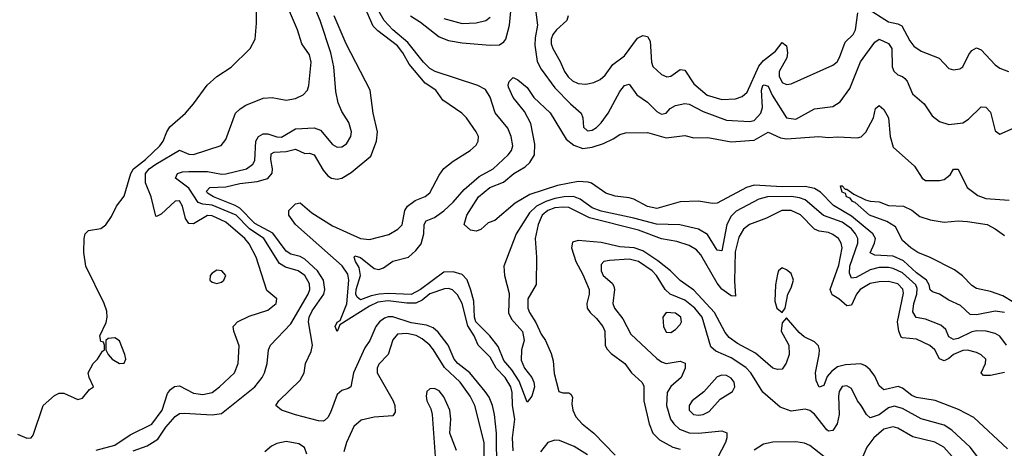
# Model space of a CAD drawing. Header units: inches. Extents: x 1603819 to 1745079, y 385938 to 533966.
# Tile 386 of 561: x 1703500 to 1707750, y 446665 to 448514. Entities that reach past the tile are written whole.
import ezdxf

# ---------------------------------------------------------------- set-up
doc = ezdxf.new("R2010")
doc.units = ezdxf.units.IN
doc.header["$MEASUREMENT"] = 0
doc.layers.add('B7404', color=7, linetype='Continuous')

msp = doc.modelspace()

# ---------------------------------------------------------------- linework, layer by layer
at = {"layer": 'B7404', "color": 5}
for points, elevation in [([(1703990, 446653.5), (1704050, 446675.1), (1704095.7, 446704.3), (1704130, 446755.5), (1704170, 446802.3), (1704190, 446814.3), (1704210, 446816.8), (1704330, 446809.1), (1704370, 446815.6), (1704514.2, 446930), (1704546.5, 446970), (1704555.9, 446990), (1704567.3, 447030), (1704574.2, 447090), (1704582.5, 447110), (1704670, 447201.6), (1704745, 447330), (1704751.5, 447350), (1704750, 447375), (1704730.3, 447410), (1704702.2, 447430), (1704646.4, 447446.4), (1704621.3, 447461.3), (1704552.9, 447570), (1704492.1, 447612.1), (1704433.3, 447670), (1704330, 447714.1), (1704290, 447717.8), (1704270, 447724.4), (1704230, 447786.5), (1704172.8, 447830), (1704180.2, 447850), (1704201.9, 447858.1), (1704230, 447859.5), (1704310, 447858.2), (1704370, 447847.7), (1704390, 447848.4), (1704478.2, 447870), (1704505.6, 447890), (1704514, 447906), (1704518.8, 447990), (1704530, 448010.2), (1704550, 448020.9), (1704570, 448021.9), (1704610, 448008.7), (1704630, 448007.6), (1704690, 448042.9), (1704770, 448047.5), (1704797.5, 448037.5), (1704850, 447974.7), (1704870, 447963.5), (1704890, 447964.6), (1704910, 447978.4), (1704929.1, 448010), (1704931.1, 448030), (1704919.9, 448070), (1704890, 448118), (1704874.3, 448154.3), (1704863.5, 448203.5), (1704855.3, 448310), (1704843, 448370), (1704796.2, 448510), (1704721.8, 448690)], 440), ([(1703490, 446725.3), (1703530, 446708), (1703549.6, 446710.4), (1703557.8, 446722.2), (1703600.5, 446850), (1703650, 446892.7), (1703670, 446903), (1703690, 446903), (1703750, 446874.8), (1703770, 446881), (1703801.5, 446918.5), (1703818, 446930), (1703799, 446970), (1703795.3, 446990), (1703817.2, 447030), (1703836, 447050), (1703856.4, 447083.6), (1703866, 447090), (1703866, 447110), (1703862, 447122), (1703850, 447126), (1703846, 447150), (1703872.2, 447207.8), (1703877.2, 447230), (1703876.1, 447256.1), (1703864.7, 447290), (1703785.4, 447450), (1703775.8, 447510), (1703777.6, 447570), (1703782.9, 447590), (1703796.2, 447603.8), (1703850, 447612.4), (1703870.9, 447629.1), (1703895.3, 447664.7), (1703917.7, 447710), (1703950, 447752), (1703978.9, 447850), (1703990.9, 447870), (1704043, 447910), (1704104.1, 447970), (1704119, 447990), (1704134.2, 448030), (1704148.2, 448051.8), (1704215, 448110), (1704250, 448150.3), (1704308.4, 448231.6), (1704351.1, 448268.9), (1704411.7, 448308.3), (1704494.7, 448390), (1704515.4, 448430), (1704521.1, 448498.9), (1704520.3, 448630)], 480), ([(1705721.5, 448590), (1705735.3, 448490), (1705724.2, 448435.8), (1705723.4, 448403.4), (1705733.6, 448333.6), (1705750, 448299.8), (1705810, 448219.8), (1705877, 448150), (1705922.7, 448110), (1705930.2, 448090), (1705933, 448050), (1705950, 448033.8), (1705970, 448036.8), (1705990, 448048.1), (1706010, 448069.3), (1706039.9, 448110), (1706090, 448204), (1706110, 448229.2), (1706130, 448235.3), (1706163.9, 448190), (1706210, 448157.2), (1706250, 448117.3), (1706270, 448106.1), (1706290, 448110.2), (1706307.7, 448130), (1706330, 448143.9), (1706370, 448152.3), (1706390, 448148.6), (1706450, 448117), (1706550, 448079.6), (1706650, 448074.4), (1706670, 448079.3), (1706698.4, 448110), (1706705.4, 448134.6), (1706702.1, 448210), (1706707.9, 448230), (1706712.9, 448232.9), (1706730, 448227.5), (1706747.5, 448187.5), (1706810, 448090.2), (1706850, 448084.5), (1706930, 448129.5), (1707010, 448139.7), (1707040.7, 448159.3), (1707083, 448217), (1707128.6, 448331.4), (1707190, 448416.5), (1707210, 448429.2), (1707250, 448410.8), (1707264.1, 448390), (1707264.8, 448310), (1707272.3, 448292.3), (1707290, 448276.3), (1707310, 448269.3), (1707320.2, 448260.2), (1707330, 448248.9), (1707353.6, 448193.6), (1707403.7, 448150), (1707438.7, 448098.7), (1707470, 448074), (1707510, 448062), (1707570, 448068.5), (1707595, 448085), (1707650, 448138.3), (1707670, 448136.5), (1707690, 448114.9), (1707710, 448034), (1707730, 448019.5), (1707792.5, 448047.5)], 360), ([(1703830, 446656.8), (1703910, 446677.7), (1703976.5, 446723.5), (1704070, 446768.4), (1704115.2, 446830), (1704138.1, 446901.9), (1704150, 446917.8), (1704168.4, 446931.6), (1704190, 446934), (1704250, 446903.1), (1704290, 446896.9), (1704330, 446905.7), (1704362.2, 446930), (1704426.2, 446990), (1704442.6, 447030), (1704447.4, 447107.4), (1704423.5, 447170), (1704421.6, 447190), (1704424.9, 447195.1), (1704439.5, 447210), (1704490, 447235), (1704570, 447260.3), (1704607, 447290), (1704609.2, 447310), (1704565.8, 447345.8), (1704520.4, 447490), (1704490, 447547.3), (1704470.9, 447570), (1704390, 447640.6), (1704330, 447668), (1704310, 447668.8), (1704250, 447633.7), (1704230, 447634.2), (1704215.8, 447655.8), (1704202.9, 447710), (1704190, 447732.7), (1704170, 447730.7), (1704110, 447674.7), (1704090, 447664.7), (1704086.7, 447666.7), (1704066.7, 447750), (1704043.1, 447810), (1704042.1, 447850), (1704058.1, 447870), (1704086.7, 447890), (1704190, 447950.7), (1704230, 447933.7), (1704250, 447932.6), (1704368.9, 447971.1), (1704390, 447996.3), (1704431.6, 448110), (1704450.8, 448129.2), (1704475.5, 448144.5), (1704550, 448175.2), (1704590, 448177.5), (1704650, 448167.2), (1704690, 448174.3), (1704723.1, 448190), (1704741.2, 448210), (1704747.2, 448230), (1704757.8, 448330), (1704750, 448362), (1704717.2, 448410), (1704698.1, 448470), (1704656.1, 448570)], 460), ([(1705630, 446654.3), (1705626.4, 446710), (1705637.2, 446790), (1705626.1, 446850), (1705625.7, 446905.7), (1705619.3, 446930), (1705594.8, 446970), (1705555.7, 447010), (1705530, 447057.8), (1705478.3, 447110), (1705461.5, 447150), (1705433.3, 447193.3), (1705410, 447289.8), (1705390, 447326.3), (1705367.7, 447347.7), (1705350, 447354.5), (1705333, 447353), (1705270, 447331.3), (1705236.4, 447303.6), (1705208.8, 447291.2), (1705170, 447290.5), (1705090, 447301), (1705045.4, 447294.6), (1705010, 447278.4), (1704882, 447198), (1704870, 447168.3), (1704860.8, 447190), (1704870, 447208.4), (1704883.4, 447216.6), (1704912, 447288), (1704920.4, 447390), (1704915.8, 447415.8), (1704892.1, 447452.1), (1704690.4, 447630), (1704661.1, 447670), (1704661.6, 447690), (1704670, 447699.8), (1704690, 447719.4), (1704710, 447723), (1704760.4, 447680.4), (1704850, 447624.5), (1704970, 447570.1), (1705010, 447565.6), (1705092.7, 447587.3), (1705131.6, 447610), (1705150, 447628.4), (1705161.7, 447690), (1705173.8, 447710), (1705205.9, 447734.1), (1705250, 447750.9), (1705270, 447766.2), (1705310, 447843.1), (1705330, 447872.4), (1705370, 447903.9), (1705444.7, 447950), (1705470, 447972.7), (1705479.2, 447990), (1705479.8, 448010), (1705470.6, 448030), (1705428.5, 448090), (1705408.1, 448110), (1705326.7, 448166.7), (1705296.1, 448210), (1705250, 448240.2), (1705181.4, 448321.4), (1705153.8, 448370), (1705130, 448400.6), (1705045.4, 448465.4), (1705025.9, 448485.9), (1704990, 448567.9)], 380), ([(1707758.3, 447110), (1707730, 447148.4), (1707710, 447160.2), (1707670.7, 447170.7), (1707631.6, 447171.6), (1707610, 447166.7), (1707550, 447138.3), (1707530, 447134.3), (1707510, 447145.7), (1707496.6, 447176.6), (1707475.6, 447195.6), (1707410, 447222.5), (1707368.6, 447228.6), (1707354, 447254), (1707359.1, 447290), (1707372.3, 447330), (1707373.6, 447353.6), (1707368.3, 447370), (1707310, 447422.2), (1707270, 447440.2), (1707250, 447444.6), (1707210, 447444.2), (1707170, 447434.2), (1707110, 447401.9), (1707090, 447399.3), (1707081, 447421), (1707082.9, 447450), (1707117.4, 447550), (1707116.8, 447570), (1707107.7, 447590), (1707090, 447611.2), (1707050, 447639.8), (1706968.6, 447668.6), (1706890, 447736.7), (1706865.9, 447745.9), (1706831, 447751), (1706727, 447750), (1706690, 447738.8), (1706592.6, 447687.4), (1706570, 447666.6), (1706551.9, 447630), (1706530, 447516.3), (1706510, 447519.3), (1706467.8, 447587.8), (1706430, 447610.8), (1706348.8, 447628.8), (1706248.4, 447631.6), (1706150, 447658.2), (1706010, 447687.4), (1705970, 447702.4), (1705919.2, 447739.2), (1705890.4, 447750.4), (1705850, 447749.5), (1705810, 447742.2), (1705770, 447729.5), (1705730, 447710), (1705700.1, 447679.9), (1705642.1, 447590), (1705589.7, 447450), (1705592.8, 447410), (1705612.7, 447332.7), (1705609.5, 447249.5), (1705621.9, 447221.9), (1705670, 447169.1), (1705676.4, 447130), (1705665.2, 447090), (1705664.5, 447044.5), (1705678.4, 447010), (1705710.1, 446970.1), (1705718.8, 446950), (1705722.1, 446930), (1705710.4, 446889.6), (1705690, 446863.7), (1705654.8, 446954.8), (1705623.8, 447003.8), (1705590, 447043.6), (1705564.3, 447104.3), (1705528.4, 447150), (1705468.7, 447210), (1705462.8, 447230), (1705459.2, 447299.2), (1705447.3, 447347.3), (1705431.6, 447391.6), (1705410, 447415.1), (1705370, 447426.7), (1705330, 447424.1), (1705230, 447349.7), (1705190, 447327.7), (1705090, 447332.1), (1705050.5, 447329.5), (1705017.1, 447322.9), (1704970, 447305.6), (1704956.6, 447316.6), (1704950.9, 447330), (1704952.5, 447350), (1704970.7, 447410.7), (1704965.2, 447445.2), (1704948.5, 447470), (1704942.7, 447490), (1704945.5, 447494.5), (1704970, 447487.5), (1705030, 447440.9), (1705050, 447436.4), (1705070, 447443.9), (1705110, 447471.5), (1705177.3, 447490), (1705210, 447517.5), (1705232.5, 447547.5), (1705244.7, 447590), (1705245.4, 447630), (1705254.2, 447645.8), (1705290, 447661), (1705331, 447689), (1705370, 447726), (1705418.3, 447781.7), (1705483.4, 447836.6), (1705543.4, 447870), (1705607.9, 447930), (1705623, 447950), (1705628.1, 447970), (1705621.2, 448010), (1705606, 448046), (1705551.9, 448111.9), (1705530, 448179.7), (1705510, 448213.1), (1705476.4, 448230), (1705293.1, 448290), (1705270, 448303), (1705242.4, 448330), (1705175.3, 448415.3), (1705109.9, 448470), (1705073.1, 448510), (1705049.1, 448550)], 360), ([(1705186.1, 448530), (1705230, 448502.4), (1705310, 448439.4), (1705350, 448423.4), (1705410, 448413.3), (1705530, 448403.5), (1705570, 448405.6), (1705590, 448417.8), (1705597.4, 448430), (1705613.9, 448490), (1705619, 448550)], 360), ([(1705867.5, 448530), (1705861.6, 448510), (1705816.2, 448470), (1705801.3, 448450), (1705794.2, 448430), (1705794.3, 448410), (1705800.3, 448390), (1705833, 448333), (1705851.5, 448290), (1705866.9, 448266.9), (1705886.1, 448250), (1705910, 448239), (1705943.9, 448236.1), (1705977.2, 448242.8), (1706004.8, 448255.2), (1706026.2, 448273.8), (1706059.5, 448320.5), (1706110, 448357.5), (1706166.2, 448433.8), (1706190, 448445.9), (1706210, 448441.8), (1706220.5, 448420.5), (1706226.9, 448330), (1706232.1, 448312.1), (1706270, 448277.4), (1706293, 448267), (1706310, 448270.2), (1706350, 448299.2), (1706370, 448295.3), (1706410, 448237), (1706467.6, 448187.6), (1706530, 448168.9), (1706590, 448172.1), (1706617.7, 448182.3), (1706639.5, 448200.5), (1706690, 448312.6), (1706710, 448338.3), (1706761.9, 448378.1), (1706790, 448414.7), (1706810, 448401.3), (1706814.3, 448370), (1706811.2, 448348.8), (1706778, 448290), (1706777.4, 448270), (1706790, 448242.7), (1706810, 448233.4), (1706830, 448237.1), (1707010, 448317.1), (1707027.7, 448332.3), (1707038, 448350), (1707062.9, 448417.1), (1707097, 448450), (1707107.8, 448470), (1707116.9, 448543.1)], 380), ([(1707150, 448567.8), (1707250, 448504.2), (1707290, 448495.7), (1707306.9, 448486.9), (1707341.8, 448421.8), (1707359.5, 448399.5), (1707390, 448378.5), (1707467.8, 448347.8), (1707510, 448303.6), (1707530, 448296.9), (1707558.2, 448301.8), (1707570.9, 448310), (1707596.8, 448363.2), (1707610, 448381.1), (1707630, 448392.4), (1707650, 448384), (1707710, 448318.6), (1707730, 448304.5), (1707768, 448290)], 380), ([(1705559.2, 446570), (1705557.7, 446730), (1705549.6, 446810), (1705540.6, 446850), (1705525.7, 446885.7), (1705509.2, 446910), (1705442.3, 446990), (1705391.3, 447031.3), (1705375.5, 447050), (1705348.8, 447110), (1705306.1, 447166.1), (1705284, 447184), (1705256.1, 447196.1), (1705190, 447206.5), (1705110, 447231.3), (1705090, 447231.6), (1705074, 447226), (1705052.3, 447210), (1705037, 447190), (1705010.6, 447130), (1704990, 447098.3), (1704939.9, 446990), (1704929.4, 446930.6), (1704917.5, 446922.5), (1704890, 446914.7), (1704870, 446896.5), (1704841.3, 446818.7), (1704830, 446797.6), (1704815.3, 446784.7), (1704810, 446781.3), (1704790, 446783.5), (1704690, 446809.1), (1704629.6, 446830), (1704605.3, 446850), (1704618.2, 446870), (1704710, 446958.8), (1704727.4, 446990), (1704732.6, 447030), (1704758.2, 447081.8), (1704763.8, 447110), (1704746, 447210), (1704749.6, 447230), (1704762.7, 447257.3), (1704811.7, 447330), (1704816.8, 447350), (1704810.3, 447390), (1704785.3, 447430), (1704730, 447480.1), (1704710, 447491.8), (1704670, 447502), (1704650, 447515.5), (1704592.4, 447592.4), (1704514.6, 447634.6), (1704450, 447700.1), (1704430, 447712.1), (1704335.9, 447750), (1704310, 447766), (1704306.4, 447773.6), (1704319.7, 447790), (1704390, 447792.9), (1704450, 447807.5), (1704524.9, 447815.1), (1704570, 447828.6), (1704588.8, 447851.2), (1704590.5, 447870), (1704583, 447910), (1704585.4, 447934.6), (1704598, 447942), (1704650, 447945), (1704690, 447954.8), (1704730, 447935.9), (1704750, 447937.2), (1704770, 447930.1), (1704810, 447863.9), (1704830, 447840.5), (1704846, 447830), (1704870, 447826.4), (1704890, 447830.1), (1704930, 447853.8), (1705014.7, 447925.3), (1705039.6, 447990), (1705043.6, 448030), (1705024.9, 448110), (1705011.8, 448210), (1704909.1, 448409.1), (1704856.8, 448530)], 420), ([(1705330, 448518.9), (1705410, 448496.8), (1705470, 448500.1), (1705511.1, 448510), (1705530, 448524.7)], 380), ([(1707750, 447250.9), (1707710, 447256.5), (1707630, 447240.6), (1707601.5, 447241.5), (1707560.6, 447280.6), (1707510, 447303.2), (1707470, 447330.4), (1707439.2, 447339.2), (1707430, 447348.6), (1707424.9, 447370), (1707413.1, 447390), (1707370, 447421.4), (1707313.8, 447473.8), (1707270, 447493.2), (1707190, 447497.8), (1707170, 447508.2), (1707189.1, 447550), (1707192.9, 447570), (1707182.7, 447590), (1707090, 447665.8), (1707012.2, 447712.2), (1706956.6, 447770), (1706930, 447784.9), (1706890, 447794.2), (1706790, 447792.3), (1706670, 447800.1), (1706637, 447790), (1706510, 447722.4), (1706490, 447720.2), (1706430, 447731.2), (1706350, 447728.3), (1706250, 447698.6), (1706210, 447707.2), (1706150, 447739.1), (1706130, 447745.2), (1706070, 447752.5), (1706030, 447765.8), (1705967.8, 447807.8), (1705953.2, 447813.2), (1705910, 447816.2), (1705820.9, 447799.1), (1705701, 447759), (1705638, 447722), (1705550, 447647.3), (1705522, 447638), (1705490, 447609.3), (1705470, 447601.2), (1705445.6, 447605.6), (1705418, 447630), (1705429.6, 447670), (1705479.7, 447750), (1705528.3, 447790), (1705587.8, 447812.2), (1705631.8, 447850), (1705680.9, 447879.1), (1705702, 447898), (1705721.1, 447930), (1705723.4, 447976.6), (1705706, 448066), (1705677.9, 448117.9), (1705630, 448177.6), (1705610, 448222), (1705607.8, 448232.2), (1705612.5, 448247.5), (1705630, 448264.7), (1705650, 448254), (1705690, 448221.3), (1705718.7, 448178.7), (1705790, 448112.2), (1705857.7, 447997.7), (1705891.8, 447971.8), (1705930, 447958.7), (1705970, 447963.2), (1706019.9, 447980.1), (1706060.9, 447999.1), (1706090, 448018.5), (1706115, 448025), (1706210, 448026.6), (1706290, 448003.4), (1706370, 448014.5), (1706410, 448003.5), (1706470, 448005.5), (1706570, 447986.3), (1706670, 447994.6), (1706730, 448029), (1706783.9, 448003.9), (1706810, 447999.9), (1706949.6, 448009.6), (1706990, 448004.8), (1707030, 448008.6), (1707115.3, 448004.7), (1707131.3, 448008.7), (1707152.2, 448027.8), (1707184.9, 448090), (1707193.3, 448130), (1707210, 448144.2), (1707230, 448126), (1707249.3, 448090), (1707256.4, 448010), (1707270, 447963.6), (1707361.3, 447881.3), (1707395.3, 447830), (1707410, 447819.6), (1707470, 447820.1), (1707490, 447824.7), (1707515.5, 447844.5), (1707530, 447868.5), (1707550, 447868.4), (1707589.5, 447789.5), (1707635.1, 447755.1), (1707670, 447742.7), (1707770, 447735.7)], 340), ([(1707790, 447294.3), (1707743, 447323), (1707690, 447341.6), (1707630, 447354.2), (1707610, 447366.8), (1707568.8, 447408.8), (1707534.1, 447434.1), (1707430, 447488.4), (1707377, 447510), (1707346, 447530), (1707310, 447561.3), (1707280, 447620), (1707243.2, 447643.2), (1707168.2, 447670), (1707105.3, 447725.3), (1707094.7, 447730), (1707084.2, 447744.2), (1707068.8, 447750), (1707064.4, 447764.4), (1707049.8, 447770), (1707043.7, 447790), (1707043.2, 447796.8), (1707050, 447797.3), (1707062.5, 447782.5), (1707070, 447782), (1707100.7, 447760.7), (1707150, 447736.4), (1707170, 447730.6), (1707210, 447728), (1707250, 447711.8), (1707314, 447710), (1707350, 447692.3), (1707385.1, 447665.1), (1707430.2, 447650.2), (1707490, 447640.6), (1707550, 447646.4), (1707590, 447643.5), (1707674.9, 447630), (1707710, 447611.9), (1707750, 447583.2)], 320), ([(1707750, 446991.8), (1707690, 446979.3), (1707659.6, 446979.6), (1707649.5, 446990), (1707669, 447030), (1707670.4, 447050), (1707650, 447067.9), (1707630, 447078), (1707590, 447088.1), (1707570, 447086.6), (1707530.1, 447070), (1707510, 447052.2), (1707490, 447042.8), (1707470, 447050.8), (1707449.6, 447089.6), (1707428.4, 447108.4), (1707370, 447135.5), (1707310, 447140.9), (1707304.7, 447144.7), (1707293.9, 447170), (1707289, 447210), (1707314.2, 447334.2), (1707311.9, 447351.9), (1707290, 447374.3), (1707250, 447384.9), (1707210, 447383.5), (1707170, 447376), (1707127.6, 447350), (1707112, 447330), (1707090, 447282.6), (1707070, 447279.1), (1707035.6, 447310), (1707007, 447327), (1706998.6, 447350), (1707034.9, 447454.9), (1707049.1, 447529.1), (1707045.1, 447550), (1707033.2, 447570), (1707010, 447587.8), (1706990, 447595.5), (1706950, 447601.6), (1706930, 447610.4), (1706870, 447672.5), (1706830, 447689.9), (1706789.7, 447690.3), (1706723.1, 447656.9), (1706650, 447630.8), (1706624.5, 447610), (1706604.3, 447575.7), (1706588.1, 447511.9), (1706585.1, 447385.1), (1706590, 447321.6), (1706570, 447322.5), (1706530, 447351.7), (1706510, 447376.6), (1706439.6, 447499.6), (1706420.8, 447520.8), (1706390, 447539.5), (1706336.3, 447556.3), (1706270, 447568.6), (1706170, 447605.2), (1705958.7, 447658.7), (1705870, 447703.2), (1705845.6, 447705.6), (1705810, 447701.5), (1705778.9, 447690), (1705754.3, 447670), (1705737, 447630), (1705725.2, 447570), (1705730.9, 447490), (1705728.2, 447371.8), (1705693.5, 447310), (1705692.2, 447270), (1705700.1, 447250), (1705727.9, 447207.9), (1705750, 447157.4), (1705769.1, 447130), (1705793.3, 447073.3), (1705802.1, 447042.1), (1705807.1, 446987.1), (1705827, 446910), (1705843.8, 446903.8), (1705870, 446904.2), (1705879, 446899), (1705886, 446886), (1705883.4, 446856.6), (1705887.7, 446830), (1705900.6, 446800.6), (1705927.7, 446770), (1705978.5, 446730), (1706070, 446635.9)], 380), ([(1707763, 446663), (1707618.4, 446798.4), (1707552.4, 446832.4), (1707451.7, 446871.7), (1707370, 446883.3), (1707350, 446893.1), (1707310, 446923.9), (1707291.1, 446931.1), (1707230, 446917.7), (1707210, 446934.2), (1707190, 446975.9), (1707170, 447003.4), (1707150, 447020.9), (1707130, 447028.6), (1707064.3, 447024.3), (1707030, 447015.6), (1707003.5, 446996.5), (1706985.5, 446974.5), (1706970, 446936.4), (1706950, 446928.1), (1706938, 446958), (1706934.2, 446990), (1706951.1, 447070), (1706952.2, 447090), (1706947.4, 447107.4), (1706930, 447124.3), (1706885.9, 447145.9), (1706863.8, 447163.7), (1706810, 447227), (1706790, 447206.6), (1706785.8, 447170), (1706819.6, 447110), (1706820.7, 447070), (1706808, 447032), (1706790, 447006.6), (1706770, 447004.2), (1706750, 447011.2), (1706675, 447075), (1706597.6, 447117.6), (1706562.5, 447142.5), (1706545, 447165), (1706499, 447250), (1706410, 447346.6), (1706350, 447388.4), (1706308.5, 447430), (1706254.1, 447474.1), (1706190, 447516.6), (1706151.5, 447530), (1706090, 447533.6), (1706010, 447552.7), (1705910, 447561.4), (1705886.1, 447553.9), (1705881.9, 447530), (1705900.1, 447470), (1705930, 447415), (1705957.7, 447350), (1705958.3, 447330), (1705947.1, 447290), (1705949.5, 447270), (1705961.7, 447250), (1705990, 447224.4), (1706017.3, 447190), (1706025, 447170), (1706026.8, 447110), (1706033.3, 447093.3), (1706053.1, 447073.1), (1706110.9, 447030), (1706139.7, 446990), (1706185.4, 446950), (1706194.1, 446934.1), (1706194.2, 446870), (1706216.8, 446770), (1706232, 446730), (1706260.8, 446700.8), (1706318.5, 446670), (1706350, 446661.8)], 420), ([(1707662.2, 446590), (1707601.5, 446670), (1707523.3, 446743.3), (1707490, 446764.2), (1707390, 446791.9), (1707310, 446836.7), (1707273.5, 446846.5), (1707250, 446839.9), (1707210, 446809.5), (1707170, 446796.5), (1707154.6, 446810), (1707132.4, 446850), (1707115.8, 446870), (1707090, 446922.6), (1707070, 446934.5), (1707050, 446931.3), (1707036.8, 446910), (1707033.4, 446890), (1707036.8, 446810), (1707027.7, 446770), (1707010, 446742.1), (1706990, 446739), (1706984, 446744), (1706930, 446812.7), (1706910, 446828.2), (1706890, 446833.5), (1706830, 446824.7), (1706781.6, 446841.6), (1706707.5, 446907.5), (1706655.8, 446990), (1706633.6, 447013.6), (1706570, 447055.8), (1706504.1, 447084.1), (1706482.9, 447102.9), (1706444.7, 447230), (1706413.9, 447270), (1706370, 447304.5), (1706307, 447330), (1706285.8, 447350), (1706248, 447410), (1706230.3, 447430), (1706170, 447471.3), (1706130, 447480.7), (1706044.9, 447475.1), (1706020.3, 447470), (1706010, 447457.6), (1706008.9, 447430), (1706018.3, 447410), (1706056.7, 447376.7), (1706064.5, 447364.5), (1706067.5, 447350), (1706059.1, 447290), (1706066.7, 447270), (1706103.3, 447223.3), (1706137, 447157), (1706250, 447051.8), (1706270, 447037.7), (1706290, 447031.1), (1706350, 447040.3), (1706372.6, 447032.6), (1706372.4, 447010), (1706354.2, 446970), (1706310, 446931.7), (1706293.8, 446906.2), (1706291.4, 446850), (1706308.7, 446790), (1706322.5, 446770), (1706348.1, 446748.1), (1706390, 446731.2), (1706429.6, 446730.4), (1706530, 446740.2), (1706551.3, 446731.3), (1706552.2, 446710), (1706545.4, 446690), (1706493.9, 446590)], 440), ([(1705503.5, 446530), (1705503.9, 446690), (1705464.7, 446850), (1705444.4, 446890), (1705401.2, 446950), (1705333.3, 447013.3), (1705285.8, 447090), (1705270, 447110.4), (1705237.5, 447137.5), (1705210.8, 447150.8), (1705170, 447160.6), (1705130, 447157.8), (1705110, 447132.4), (1705090.1, 447070), (1705050, 447028), (1705042.8, 447010), (1705042.5, 446990), (1705111.2, 446870), (1705119.2, 446850), (1705119.8, 446820.2), (1705110, 446804.5), (1705030, 446799.3), (1704973.2, 446786.8), (1704941.7, 446758.3), (1704910.1, 446690), (1704898.5, 446650)], 440), ([(1705385.1, 446654.9), (1705355.8, 446730), (1705360.4, 446790), (1705355.8, 446830), (1705330, 446887.3), (1705310, 446912.9), (1705290, 446922.6), (1705270, 446921.6), (1705257.1, 446910), (1705254, 446890), (1705257, 446870), (1705274.4, 446834.4), (1705280.3, 446810), (1705294, 446610)], 460), ([(1707524.4, 446630), (1707488.4, 446670), (1707450, 446691.2), (1707354.9, 446714.9), (1707290, 446752.1), (1707270, 446756.9), (1707230, 446747.1), (1707186.8, 446710), (1707156.7, 446670), (1707139.5, 446630)], 460), ([(1704739.2, 446639.2), (1704728.8, 446668.8), (1704704.1, 446684.1), (1704650, 446694.3), (1704610, 446686.1), (1704586, 446674), (1704557.1, 446650)], 440), ([(1705950, 446636.3), (1705892.9, 446672.9), (1705830, 446698.2), (1705810, 446700.4), (1705779.8, 446690), (1705748.2, 446650)], 380), ([(1706990, 446613.1), (1706910, 446676.8), (1706886.9, 446686.9), (1706850, 446692.7), (1706750, 446691.1), (1706710, 446682.4), (1706670, 446657.5)], 460)]:
    msp.add_lwpolyline(points, dxfattribs=dict(at, elevation=elevation))
for points, elevation in [([(1706790, 447443), (1706774.4, 447430), (1706770, 447415.3), (1706762.2, 447370), (1706759.6, 447299.6), (1706767.4, 447270), (1706790, 447250.6), (1706803.6, 447270), (1706814.8, 447330), (1706830, 447357), (1706839.5, 447390), (1706830, 447419.1), (1706810, 447435.3)], 420), ([(1704350, 447433), (1704330, 447420.9), (1704321.6, 447410), (1704320.7, 447390), (1704330, 447382), (1704350, 447375.5), (1704370, 447381.6), (1704380.9, 447390), (1704389.4, 447410), (1704372.7, 447430)], 480), ([(1706289.4, 447250.6), (1706275, 447230), (1706278.3, 447190), (1706290, 447166), (1706310, 447164.6), (1706330, 447177.1), (1706350, 447198.5), (1706356.1, 447210), (1706353.7, 447230), (1706330, 447247.1)], 460), ([(1703910, 447142), (1703882, 447138), (1703872, 447130), (1703871.1, 447108.9), (1703871, 447090), (1703881, 447070), (1703898.8, 447050), (1703930, 447030.8), (1703950, 447032), (1703957.2, 447050), (1703953.2, 447070), (1703930, 447128)], 480), ([(1706530, 446980.2), (1706510, 446972.6), (1706452.2, 446907.8), (1706401.7, 446870), (1706388.9, 446850), (1706388.9, 446830), (1706408.1, 446810), (1706430, 446807.8), (1706450, 446810.7), (1706476.1, 446823.9), (1706523.2, 446876.8), (1706575.7, 446910), (1706586.3, 446930), (1706583.9, 446950), (1706570, 446968.1), (1706550, 446978.5)], 460)]:
    msp.add_lwpolyline(points, close=True, dxfattribs=dict(at, elevation=elevation))

doc.saveas('drawing.dxf')
